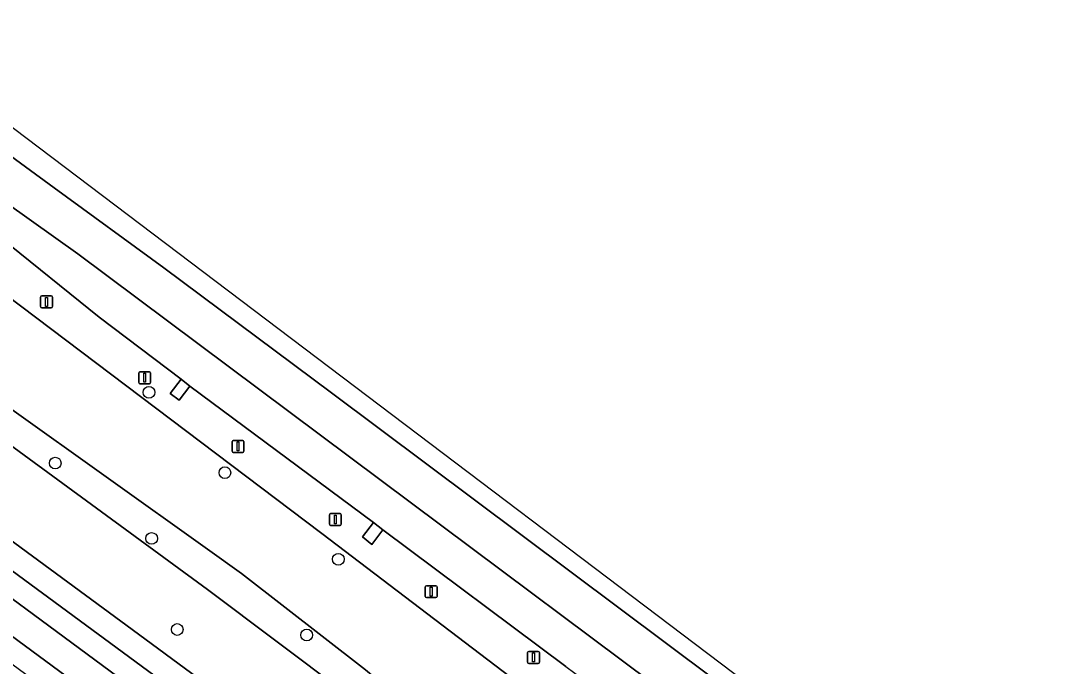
# Model space of a CAD drawing. Extents: x 157445 to 158888, y 383061 to 384688.
# Drawn here: x 158484.4 to 158571.2, y 384090.5 to 384144.4 of the extents above; entities that cross this region are included whole.
import ezdxf

# ---------------------------------------------------------------- set-up
doc = ezdxf.new("R2010")
doc.units = 0
for name, color, linetype in [('IMGEO_Berm_groen', 7, 'Continuous'), ('IMGEO_Boom', 7, 'Continuous'), ('IMGEO_Groenvoorziening', 7, 'Continuous'), ('IMGEO_Lichtmast', 7, 'Continuous'), ('IMGEO_Loofbos', 7, 'Continuous'), ('IMGEO_Rijbaan_lokaal_gesloten', 7, 'Continuous'), ('IMGEO_Rijbaan_lokaal_open', 7, 'Continuous'), ('IMGEO_Rijbaan_regionaal_gesloten', 7, 'Continuous')]:
    doc.layers.add(name, color=color, linetype=linetype)

msp = doc.modelspace()

# ---------------------------------------------------------------- linework, layer by layer
at = {"layer": 'IMGEO_Berm_groen'}
for points in [[(158454.193, 384143.399), (158509.531, 384101.598), (158556.106, 384066.154)], [(158529.891, 384090.508), (158514.614, 384101.927), (158513.698, 384100.702), (158512.919, 384101.327), (158513.851, 384102.514), (158498.519, 384113.921), (158497.631, 384112.748), (158496.869, 384113.304), (158497.789, 384114.504), (158490.944, 384119.661), (158482.73, 384126.295)]]:
    msp.add_lwpolyline(points, dxfattribs=at)
at = {"layer": 'IMGEO_Boom'}
for centre in [(158495.106, 384113.392), (158487.283, 384107.483), (158501.44, 384106.687), (158495.325, 384101.2), (158510.911, 384099.458), (158497.461, 384093.595), (158508.271, 384093.135)]:
    msp.add_circle(centre, 0.489, dxfattribs=at)
at = {"layer": 'IMGEO_Groenvoorziening'}
for points in [[(158545.766, 384048.466), (158548.225, 384046.036), (158548.75, 384045.518), (158549.462, 384044.78), (158550.011, 384044.299), (158551.528, 384045.626), (158538.859, 384058.021), (158533.027, 384063.389), (158529.268, 384066.645), (158522.395, 384072.228), (158511.515, 384080.453), (158494.218, 384093.204), (158455.356, 384121.801), (158428.22, 384141.7), (158422.88, 384145.74), (158424.687, 384148.49), (158423.136, 384149.491), (158418.748, 384152.605), (158413.731, 384155.141), (158389.592, 384163.137), (158358.24, 384173.5), (158351.823, 384177.109)], [(158422.88, 384145.74), (158428.22, 384141.7), (158455.356, 384121.801), (158494.218, 384093.204), (158511.515, 384080.453), (158522.395, 384072.228), (158529.268, 384066.645), (158533.027, 384063.389), (158538.859, 384058.021), (158551.528, 384045.626), (158558.856, 384052.037), (158560.591, 384053.497), (158557.211, 384055.052), (158552.414, 384057.658), (158547.774, 384060.949), (158540.021, 384066.852), (158500, 384096.927), (158443.955, 384137.978), (158423.407, 384152.613)], [(158423.407, 384152.613), (158443.955, 384137.978), (158500, 384096.927), (158540.021, 384066.852), (158520.083, 384084.448), (158513.168, 384090.216), (158502.837, 384098.271), (158500, 384100.298), (158483.48, 384112.104), (158442.569, 384142.032)], [(158417.591, 384150.974), (158421.979, 384147.86), (158421.242, 384146.844), (158420.065, 384145.223), (158426.192, 384140.773), (158427.006, 384140.174), (158464.237, 384112.785), (158481.54, 384100.049), (158508.925, 384079.9), (158517.542, 384073.412)]]:
    msp.add_lwpolyline(points, dxfattribs=at)
at = {"layer": 'IMGEO_Lichtmast'}
for p, q in [((158486.061, 384120.545), (158486.061, 384121.345)), ((158486.061, 384121.345), (158486.061, 384120.545)), ((158486.161, 384121.445), (158486.951, 384121.445)), ((158486.951, 384121.445), (158486.161, 384121.445)), ((158487.051, 384121.345), (158487.051, 384120.545)), ((158487.051, 384120.545), (158487.051, 384121.345)), ((158486.951, 384120.445), (158486.161, 384120.445)), ((158486.161, 384120.445), (158486.951, 384120.445)), ((158494.256, 384114.208), (158494.256, 384115.008)), ((158494.256, 384115.008), (158494.256, 384114.208)), ((158494.356, 384115.108), (158495.146, 384115.108)), ((158495.146, 384115.108), (158494.356, 384115.108)), ((158495.246, 384115.008), (158495.246, 384114.208)), ((158495.246, 384114.208), (158495.246, 384115.008)), ((158495.146, 384114.108), (158494.356, 384114.108)), ((158494.356, 384114.108), (158495.146, 384114.108)), ((158502.042, 384108.48), (158502.042, 384109.28)), ((158502.042, 384109.28), (158502.042, 384108.48)), ((158502.142, 384109.38), (158502.932, 384109.38)), ((158502.932, 384109.38), (158502.142, 384109.38)), ((158503.032, 384109.28), (158503.032, 384108.48)), ((158503.032, 384108.48), (158503.032, 384109.28)), ((158502.932, 384108.38), (158502.142, 384108.38)), ((158502.142, 384108.38), (158502.932, 384108.38)), ((158510.16, 384102.378), (158510.16, 384103.178)), ((158510.16, 384103.178), (158510.16, 384102.378)), ((158510.26, 384103.278), (158511.05, 384103.278)), ((158511.05, 384103.278), (158510.26, 384103.278)), ((158511.15, 384103.178), (158511.15, 384102.378)), ((158511.15, 384102.378), (158511.15, 384103.178)), ((158511.05, 384102.278), (158510.26, 384102.278)), ((158510.26, 384102.278), (158511.05, 384102.278)), ((158518.163, 384096.354), (158518.163, 384097.154)), ((158518.163, 384097.154), (158518.163, 384096.354)), ((158518.263, 384097.254), (158519.053, 384097.254)), ((158519.053, 384097.254), (158518.263, 384097.254)), ((158519.153, 384097.154), (158519.153, 384096.354)), ((158519.153, 384096.354), (158519.153, 384097.154)), ((158519.053, 384096.254), (158518.263, 384096.254)), ((158518.263, 384096.254), (158519.053, 384096.254)), ((158526.696, 384090.87), (158526.696, 384091.67)), ((158526.696, 384091.67), (158526.696, 384090.87)), ((158526.796, 384091.77), (158527.586, 384091.77)), ((158527.586, 384091.77), (158526.796, 384091.77)), ((158527.686, 384091.67), (158527.686, 384090.87)), ((158527.686, 384090.87), (158527.686, 384091.67)), ((158527.586, 384090.77), (158526.796, 384090.77)), ((158526.796, 384090.77), (158527.586, 384090.77))]:
    msp.add_line(p, q, dxfattribs=at)
for points in [[(158486.481, 384121.32), (158486.631, 384121.32), (158486.631, 384120.57), (158486.481, 384120.57), (158486.481, 384121.32)], [(158494.676, 384114.983), (158494.826, 384114.983), (158494.826, 384114.233), (158494.676, 384114.233), (158494.676, 384114.983)], [(158502.462, 384109.255), (158502.612, 384109.255), (158502.612, 384108.505), (158502.462, 384108.505), (158502.462, 384109.255)], [(158510.58, 384103.153), (158510.73, 384103.153), (158510.73, 384102.403), (158510.58, 384102.403), (158510.58, 384103.153)], [(158518.583, 384097.129), (158518.733, 384097.129), (158518.733, 384096.379), (158518.583, 384096.379), (158518.583, 384097.129)], [(158527.116, 384091.645), (158527.266, 384091.645), (158527.266, 384090.895), (158527.116, 384090.895), (158527.116, 384091.645)]]:
    msp.add_lwpolyline(points, dxfattribs=at)
for centre, start, end in [((158486.161, 384121.345), 90, 180), ((158486.161, 384121.345), 90, 180), ((158486.951, 384121.345), 0, 90), ((158486.951, 384121.345), 360, 90), ((158486.161, 384120.545), 180, 270), ((158486.161, 384120.545), 180, 270), ((158486.951, 384120.545), 270, 0), ((158486.951, 384120.545), 270, 0), ((158494.356, 384115.008), 90, 180), ((158494.356, 384115.008), 90, 180), ((158495.146, 384115.008), 0, 90), ((158495.146, 384115.008), 360, 90), ((158494.356, 384114.208), 180, 270), ((158494.356, 384114.208), 180, 270), ((158495.146, 384114.208), 270, 0), ((158495.146, 384114.208), 270, 0), ((158502.142, 384109.28), 90, 180), ((158502.142, 384109.28), 90, 180), ((158502.932, 384109.28), 0, 90), ((158502.932, 384109.28), 360, 90), ((158502.142, 384108.48), 180, 270), ((158502.142, 384108.48), 180, 270), ((158502.932, 384108.48), 270, 0), ((158502.932, 384108.48), 270, 0), ((158510.26, 384103.178), 90, 180), ((158510.26, 384103.178), 90, 180), ((158511.05, 384103.178), 0, 90), ((158511.05, 384103.178), 360, 90), ((158510.26, 384102.378), 180, 270), ((158510.26, 384102.378), 180, 270), ((158511.05, 384102.378), 270, 0), ((158511.05, 384102.378), 270, 0), ((158518.263, 384097.154), 90, 180), ((158518.263, 384097.154), 90, 180), ((158519.053, 384097.154), 0, 90), ((158519.053, 384097.154), 360, 90), ((158518.263, 384096.354), 180, 270), ((158518.263, 384096.354), 180, 270), ((158519.053, 384096.354), 270, 0), ((158519.053, 384096.354), 270, 0), ((158526.796, 384091.67), 90, 180), ((158526.796, 384091.67), 90, 180), ((158527.586, 384091.67), 0, 90), ((158527.586, 384091.67), 360, 90), ((158526.796, 384090.87), 180, 270), ((158526.796, 384090.87), 180, 270), ((158527.586, 384090.87), 270, 0), ((158527.586, 384090.87), 270, 0)]:
    msp.add_arc(centre, 0.1, start, end, dxfattribs=at)
at = {"layer": 'IMGEO_Loofbos'}
for points in [[(158563.728, 384056.253), (158564.102, 384056.343), (158568.643, 384059.92), (158563.666, 384063.721), (158561.452, 384065.409), (158560.057, 384064.967), (158556.106, 384066.154), (158509.531, 384101.598), (158454.193, 384143.399), (158409.706, 384174.963), (158364.226, 384207.542)], [(158421.613, 384157.029), (158442.569, 384142.032), (158483.48, 384112.104), (158500, 384100.298), (158502.837, 384098.271), (158513.168, 384090.216), (158520.083, 384084.448), (158540.021, 384066.852), (158553.976, 384057.266)]]:
    msp.add_lwpolyline(points, dxfattribs=at)
at = {"layer": 'IMGEO_Rijbaan_lokaal_gesloten'}
for points in [[(158517.542, 384073.412), (158508.925, 384079.9), (158481.54, 384100.049), (158480.421, 384098.542), (158513.288, 384074.289)], [(158511.866, 384072.236), (158478.923, 384096.529), (158477.811, 384095.012), (158480.251, 384093.222), (158508.063, 384072.719), (158508.148, 384072.657), (158512.505, 384069.385), (158517.159, 384065.889), (158518.133, 384065.124), (158526.048, 384058.561), (158529.018, 384055.908), (158536.442, 384048.923), (158538.053, 384047.375), (158542.308, 384043.094), (158543.764, 384041.579), (158545.115, 384042.929), (158542.65, 384045.467)]]:
    msp.add_lwpolyline(points, dxfattribs=at)
at = {"layer": 'IMGEO_Rijbaan_lokaal_open'}
for points in [[(158497.789, 384114.504), (158496.869, 384113.304), (158497.631, 384112.748), (158498.519, 384113.921)], [(158514.614, 384101.927), (158513.851, 384102.514), (158512.919, 384101.327), (158513.698, 384100.702)]]:
    msp.add_lwpolyline(points, close=True, dxfattribs=at)
msp.add_lwpolyline([(158513.288, 384074.289), (158480.421, 384098.542), (158478.923, 384096.529), (158511.866, 384072.236)], dxfattribs=at)
at = {"layer": 'IMGEO_Rijbaan_regionaal_gesloten'}
for points in [[(158571.232, 384069.26), (158481.705, 384136.969), (158429.253, 384174.081), (158367.799, 384217.562), (158366.532, 384216.404), (158384.888, 384203.502), (158407.999, 384187.255), (158428.196, 384172.9), (158446.75, 384159.713), (158463.958, 384147.342), (158473.966, 384140.148), (158487.202, 384130.472), (158496.357, 384123.78), (158510.339, 384113.362), (158570.234, 384068.529)], [(158366.532, 384216.404), (158366.264, 384216.159), (158363.758, 384213.869), (158363.999, 384213.694), (158395.079, 384192.43), (158410.766, 384181.345), (158430.285, 384167.553), (158450.893, 384152.249), (158451.696, 384151.679), (158453.756, 384150.196), (158489.162, 384124.967), (158567.408, 384066.461), (158568.694, 384067.402), (158570.234, 384068.529), (158510.339, 384113.362), (158496.357, 384123.78), (158487.202, 384130.472), (158473.966, 384140.148), (158463.958, 384147.342), (158446.75, 384159.713), (158428.196, 384172.9), (158407.999, 384187.255), (158384.888, 384203.502)], [(158453.756, 384150.196), (158466.612, 384139.76), (158467.347, 384139.178), (158482.023, 384126.896), (158482.73, 384126.295), (158490.944, 384119.661), (158497.789, 384114.504), (158498.519, 384113.921), (158513.851, 384102.514), (158514.614, 384101.927), (158529.891, 384090.508), (158530.651, 384089.94), (158545.99, 384078.501), (158546.734, 384077.911), (158561.591, 384066.694), (158564.611, 384064.413), (158567.408, 384066.461), (158489.162, 384124.967)]]:
    msp.add_lwpolyline(points, close=True, dxfattribs=at)

doc.saveas('drawing.dxf')
